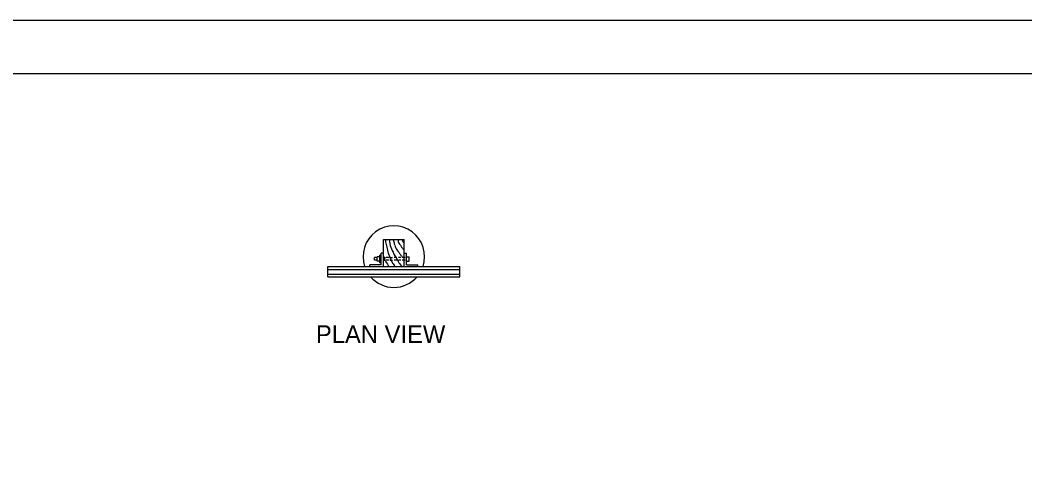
# Model space of a CAD drawing. Extents: x -2340 to 628, y -879 to 309.
# Drawn here: x -1673.4 to -1390.8, y 182 to 309.4 of the extents above; entities that cross this region are included whole.
import ezdxf

# ---------------------------------------------------------------- set-up
doc = ezdxf.new("R2010")
doc.units = 0
for name, color, linetype in [('Level 1', 7, 'Continuous'), ('Level 2', 7, 'Continuous'), ('Level 3', 7, 'Continuous'), ('PLT-BNDY', 7, 'Continuous')]:
    doc.layers.add(name, color=color, linetype=linetype)

msp = doc.modelspace()

# ---------------------------------------------------------------- linework, layer by layer
at = {"layer": 'Level 1'}
msp.add_line((-1918.39, 294.44), (-1132.39, 294.44), dxfattribs=at)
at = {"layer": 'Level 2'}
for p, q in [((-1571.17, 247.71), (-1565.37, 247.71)), ((-1571.87, 243.3), (-1572.25, 243.3)), ((-1571.17, 243.84), (-1571.87, 243.84)), ((-1565.37, 243.84), (-1564.75, 243.84)), ((-1571.87, 240.59), (-1575.04, 240.59)), ((-1571.87, 241.13), (-1572.25, 241.13)), ((-1564.75, 240.59), (-1561.5, 240.59)), ((-1586.89, 240.07), (-1559.65, 240.07)), ((-1586.89, 240.07), (-1559.65, 240.07)), ((-1586.89, 239.28), (-1549.72, 239.28)), ((-1586.89, 237.97), (-1549.72, 237.97)), ((-1559.65, 240.07), (-1549.72, 240.07)), ((-1559.65, 240.07), (-1549.72, 240.07)), ((-1586.89, 237.18), (-1549.72, 237.18))]:
    msp.add_line(p, q, dxfattribs=at)
at = {"layer": 'Level 3'}
for p, q in [((-1571.17, 240.07), (-1571.17, 247.71)), ((-1565.37, 240.07), (-1565.37, 247.71)), ((-1572.25, 241.13), (-1572.25, 243.3)), ((-1571.87, 240.59), (-1571.87, 243.84)), ((-1564.75, 240.59), (-1564.75, 243.84)), ((-1575.04, 240.07), (-1575.04, 240.59)), ((-1573.72, 241.91), (-1573.72, 242.6)), ((-1572.95, 242.6), (-1573.72, 242.6)), ((-1572.95, 241.91), (-1573.72, 241.91)), ((-1572.95, 241.6), (-1572.95, 242.83)), ((-1572.25, 242.83), (-1572.95, 242.83)), ((-1572.25, 241.6), (-1572.95, 241.6)), ((-1571.4, 242.6), (-1570.63, 242.6)), ((-1571.4, 241.91), (-1570.63, 241.91)), ((-1569.62, 242.6), (-1570.4, 242.6)), ((-1569.62, 241.91), (-1570.4, 241.91)), ((-1569.31, 242.6), (-1568.62, 242.6)), ((-1569.31, 241.91), (-1568.62, 241.91)), ((-1567.46, 242.6), (-1568.15, 242.6)), ((-1567.46, 241.91), (-1568.15, 241.91)), ((-1566.3, 242.6), (-1566.99, 242.6)), ((-1566.3, 241.91), (-1566.99, 241.91)), ((-1565.14, 242.6), (-1565.91, 242.6)), ((-1565.14, 241.91), (-1565.91, 241.91)), ((-1564.75, 242.83), (-1563.98, 242.83)), ((-1564.75, 241.6), (-1563.98, 241.6)), ((-1563.98, 241.6), (-1563.98, 242.83)), ((-1561.5, 240.07), (-1561.5, 240.59)), ((-1586.89, 237.18), (-1586.89, 240.07)), ((-1549.72, 237.18), (-1549.72, 240.07))]:
    msp.add_line(p, q, dxfattribs=at)
for start, end in [(341.1525, 198.8475), (220.9893, 319.0107)]:
    msp.add_arc((-1568.29, 242.87), 8.67, start, end, dxfattribs=at)
for points in [[(-1570.71, 247.71), (-1570.47, 246.31), (-1570.09, 244.69), (-1569.55, 242.99), (-1568.62, 241.06), (-1567.92, 240.07)], [(-1569.55, 247.63), (-1569.39, 246.47), (-1568.77, 244.61), (-1567.69, 242.6), (-1566.84, 241.13), (-1565.92, 240.07)], [(-1568.46, 247.63), (-1568.15, 246.47), (-1567.61, 245.08), (-1566.68, 243.76), (-1566.06, 242.99), (-1565.45, 242.45)], [(-1567.15, 247.63), (-1566.84, 246.62), (-1566.45, 246.08), (-1565.99, 245.39), (-1565.45, 244.85)], [(-1565.91, 247.63), (-1565.83, 247.24), (-1565.76, 247.09), (-1565.45, 246.86)], [(-1571.17, 242.99), (-1570.55, 241.44), (-1569.62, 240.07)]]:
    msp.add_spline(points, degree=3, dxfattribs=at)
at = {"layer": 'PLT-BNDY'}
msp.add_lwpolyline([(-1958.39, 309.44), (-1117.39, 309.44), (-1117.39, -284.56), (-1958.39, -284.56)], close=True, dxfattribs=at)

# ---------------------------------------------------------------- texts
at = {"layer": 'Level 3'}
msp.add_text('PLAN VIEW', height=5, dxfattribs=at).set_placement((-1590.21, 218.55))

doc.saveas('drawing.dxf')
